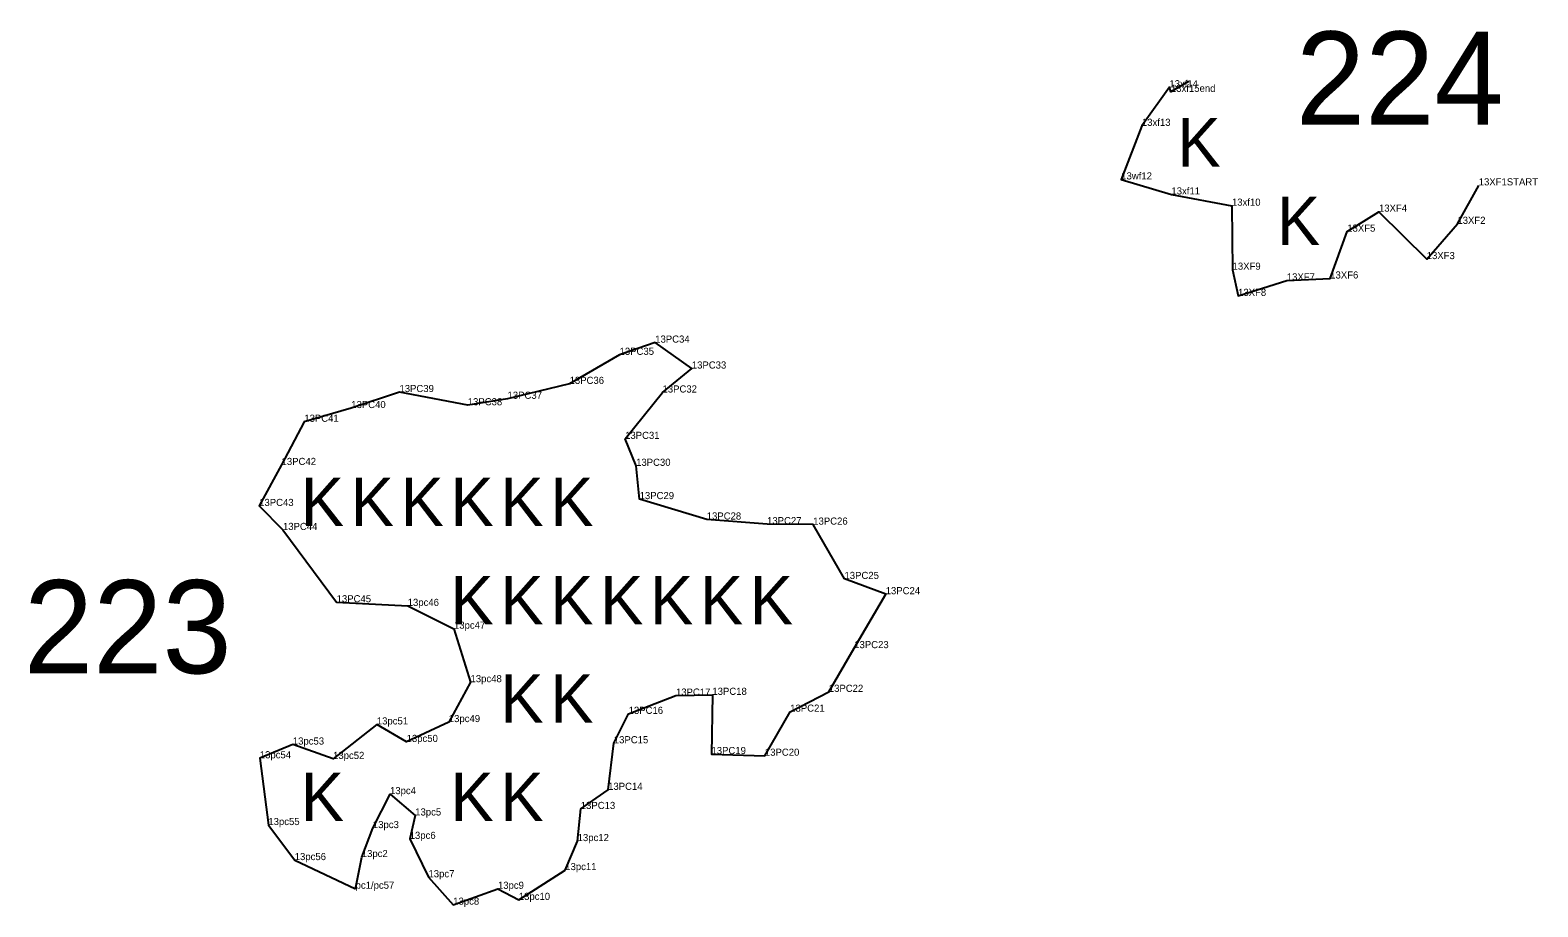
# Model space of a CAD drawing. Extents: x 2072529 to 2268812, y 436423 to 470008.
# Drawn here: x 2244834 to 2245892, y 448200 to 448816 of the extents above; entities that cross this region are included whole.
import ezdxf

# ---------------------------------------------------------------- set-up
doc = ezdxf.new("R2010")
doc.units = 0
for name, color, linetype in [('Old_Level_20', 7, 'Continuous'), ('Old_Level_52', 7, 'Continuous'), ('Old_Level_55', 7, 'Continuous'), ('Old_Level_60', 7, 'Continuous'), ('Old_Level_62', 7, 'Continuous')]:
    doc.layers.add(name, color=color, linetype=linetype)

msp = doc.modelspace()

# ---------------------------------------------------------------- linework, layer by layer
at = {"layer": 'Old_Level_20'}
for p, q in [((2245633.417, 448775.418), (2245633.417, 448775.418)), ((2245634.487, 448772.209), (2245634.487, 448772.209)), ((2245614.136, 448748.347), (2245614.136, 448748.347)), ((2245599.632, 448710.741), (2245599.632, 448710.741)), ((2245634.833, 448700.193), (2245634.833, 448700.193)), ((2245850.414, 448706.592), (2245850.414, 448706.592)), ((2245677.273, 448692.321), (2245677.273, 448692.321)), ((2245780.413, 448688.126), (2245780.413, 448688.126)), ((2245835.452, 448679.595), (2245835.452, 448679.595)), ((2245758.18, 448674.128), (2245758.18, 448674.128)), ((2245677.729, 448647.406), (2245677.729, 448647.406)), ((2245813.932, 448654.846), (2245813.932, 448654.846)), ((2245715.796, 448639.911), (2245715.796, 448639.911)), ((2245746.223, 448641.24), (2245746.223, 448641.24)), ((2245681.603, 448629.023), (2245681.603, 448629.023)), ((2245272.709, 448596.245), (2245272.709, 448596.245)), ((2245247.7, 448587.685), (2245247.7, 448587.685)), ((2245298.391, 448578.055), (2245298.391, 448578.055)), ((2245093.283, 448561.55), (2245093.283, 448561.55)), ((2245212.651, 448567.292), (2245212.651, 448567.292)), ((2245277.833, 448561.237), (2245277.833, 448561.237)), ((2245059.468, 448550.312), (2245059.468, 448550.312)), ((2245141.219, 448552.274), (2245141.219, 448552.274)), ((2245169.113, 448556.826), (2245169.113, 448556.826)), ((2245026.533, 448540.694), (2245026.533, 448540.694)), ((2245251.587, 448528.689), (2245251.587, 448528.689)), ((2245010.591, 448510.397), (2245010.591, 448510.397)), ((2245259.303, 448509.791), (2245259.303, 448509.791)), ((2244994.883, 448481.613), (2244994.883, 448481.613)), ((2245261.77, 448486.426), (2245261.77, 448486.426)), ((2245308.847, 448472.097), (2245308.847, 448472.097)), ((2245351.169, 448468.817), (2245351.169, 448468.817)), ((2245383.556, 448468.534), (2245383.556, 448468.534)), ((2245011.576, 448464.794), (2245011.576, 448464.794)), ((2245405.481, 448430.408), (2245405.481, 448430.408)), ((2245049.214, 448414.032), (2245049.214, 448414.032)), ((2245434.384, 448419.697), (2245434.384, 448419.697)), ((2245099.074, 448411.5), (2245099.074, 448411.5)), ((2245131.537, 448395.506), (2245131.537, 448395.506)), ((2245412.319, 448381.856), (2245412.319, 448381.856)), ((2245143.156, 448357.968), (2245143.156, 448357.968)), ((2245394.488, 448351.188), (2245394.488, 448351.188)), ((2245287.277, 448348.55), (2245287.277, 448348.55)), ((2245312.804, 448349.087), (2245312.804, 448349.087)), ((2245077.416, 448328.309), (2245077.416, 448328.309)), ((2245127.924, 448329.965), (2245127.924, 448329.965)), ((2245254.078, 448335.747), (2245254.078, 448335.747)), ((2245367.416, 448337.279), (2245367.416, 448337.279)), ((2245018.495, 448314.201), (2245018.495, 448314.201)), ((2245098.311, 448316.033), (2245098.311, 448316.033)), ((2245243.667, 448315.114), (2245243.667, 448315.114)), ((2245312.168, 448307.537), (2245312.168, 448307.537)), ((2244995.325, 448304.563), (2244995.325, 448304.563)), ((2245046.726, 448304.113), (2245046.726, 448304.113)), ((2245349.652, 448306.351), (2245349.652, 448306.351)), ((2245086.674, 448279.409), (2245086.674, 448279.409)), ((2245239.667, 448282.419), (2245239.667, 448282.419)), ((2245220.483, 448269.012), (2245220.483, 448269.012)), ((2245001.315, 448257.711), (2245001.315, 448257.711)), ((2245074.667, 448255.578), (2245074.667, 448255.578)), ((2245104.351, 448264.438), (2245104.351, 448264.438)), ((2245100.468, 448248.017), (2245100.468, 448248.017)), ((2245218.283, 448246.464), (2245218.283, 448246.464)), ((2245019.815, 448233.115), (2245019.815, 448233.115)), ((2245066.862, 448235.259), (2245066.862, 448235.259)), ((2245209.602, 448226.11), (2245209.602, 448226.11)), ((2245062.527, 448213.025), (2245062.527, 448213.025)), ((2245113.639, 448221.081), (2245113.639, 448221.081)), ((2245162.38, 448212.979), (2245162.38, 448212.979)), ((2245131.004, 448201.839), (2245131.004, 448201.839)), ((2245177.024, 448205.2), (2245177.024, 448205.2))]:
    msp.add_line(p, q, dxfattribs=at)
at = {"layer": 'Old_Level_52'}
msp.add_lwpolyline([(2245646.82, 448779.438), (2245634.487, 448772.209), (2245633.417, 448775.418), (2245614.136, 448748.347), (2245599.632, 448710.741), (2245634.833, 448700.193), (2245677.273, 448692.321), (2245677.729, 448647.406), (2245681.603, 448629.023), (2245715.796, 448639.911), (2245746.223, 448641.24), (2245758.18, 448674.128), (2245780.413, 448688.126), (2245813.932, 448654.846), (2245835.452, 448679.595), (2245850.414, 448706.592)], dxfattribs=at)
msp.add_lwpolyline([(2245062.527, 448213.025), (2245066.862, 448235.259), (2245074.667, 448255.578), (2245086.674, 448279.409), (2245104.351, 448264.438), (2245100.468, 448248.017), (2245113.639, 448221.081), (2245131.004, 448201.839), (2245162.38, 448212.979), (2245177.024, 448205.2), (2245209.602, 448226.11), (2245218.283, 448246.464), (2245220.483, 448269.012), (2245239.667, 448282.419), (2245243.667, 448315.114), (2245254.078, 448335.747), (2245287.277, 448348.55), (2245312.804, 448349.087), (2245312.168, 448307.537), (2245349.652, 448306.351), (2245367.416, 448337.279), (2245394.488, 448351.188), (2245412.319, 448381.856), (2245434.384, 448419.697), (2245405.481, 448430.408), (2245383.556, 448468.534), (2245351.169, 448468.817), (2245308.847, 448472.097), (2245261.77, 448486.426), (2245259.303, 448509.791), (2245251.587, 448528.689), (2245277.833, 448561.237), (2245298.391, 448578.055), (2245272.709, 448596.245), (2245247.7, 448587.685), (2245212.651, 448567.292), (2245169.113, 448556.826), (2245141.219, 448552.274), (2245093.283, 448561.55), (2245059.468, 448550.312), (2245026.533, 448540.694), (2245010.591, 448510.397), (2244994.883, 448481.613), (2245011.576, 448464.794), (2245049.214, 448414.032), (2245099.074, 448411.5), (2245131.537, 448395.506), (2245143.156, 448357.968), (2245127.924, 448329.965), (2245098.311, 448316.033), (2245077.416, 448328.309), (2245046.726, 448304.113), (2245018.495, 448314.201), (2244995.325, 448304.563), (2245001.315, 448257.711), (2245019.815, 448233.115)], close=True, dxfattribs=at)

# ---------------------------------------------------------------- texts
at = {"layer": 'Old_Level_55'}
for p in [(2245639.006, 448719.782), (2245708.886, 448664.684), (2245024.092, 448467.539), (2245059.092, 448467.539), (2245094.092, 448467.539), (2245129.092, 448467.539), (2245164.092, 448467.539), (2245199.092, 448467.539), (2245129.092, 448398.539), (2245164.092, 448398.539), (2245199.092, 448398.539), (2245234.092, 448398.539), (2245269.092, 448398.539), (2245304.092, 448398.539), (2245339.092, 448398.539), (2245164.092, 448329.539), (2245199.092, 448329.539), (2245024.092, 448260.539), (2245129.092, 448260.539), (2245164.092, 448260.539)]:
    msp.add_text('K', height=34, dxfattribs=at).set_placement(p)
at = {"layer": 'Old_Level_60'}
for s, p in [('13xf14', (2245633.417, 448775.418)), ('13xf15end', (2245634.487, 448772.209)), ('13xf13', (2245614.136, 448748.347)), ('13wf12', (2245599.632, 448710.741)), ('13XF1START', (2245850.414, 448706.592)), ('13xf11', (2245634.833, 448700.193)), ('13xf10', (2245677.273, 448692.321)), ('13XF4', (2245780.413, 448688.126)), ('13XF5', (2245758.18, 448674.128)), ('13XF2', (2245835.452, 448679.595)), ('13XF3', (2245813.932, 448654.846)), ('13XF9', (2245677.729, 448647.406)), ('13XF6', (2245746.223, 448641.24)), ('13XF7', (2245715.796, 448639.911)), ('13XF8', (2245681.603, 448629.023)), ('13PC35', (2245247.7, 448587.685)), ('13PC34', (2245272.709, 448596.245)), ('13PC33', (2245298.391, 448578.055)), ('13PC36', (2245212.651, 448567.292)), ('13PC39', (2245093.283, 448561.55)), ('13PC37', (2245169.113, 448556.826)), ('13PC32', (2245277.833, 448561.237)), ('13PC40', (2245059.468, 448550.312)), ('13PC38', (2245141.219, 448552.274)), ('13PC41', (2245026.533, 448540.694)), ('13PC31', (2245251.587, 448528.689)), ('13PC42', (2245010.591, 448510.397)), ('13PC30', (2245259.303, 448509.791)), ('13PC43', (2244994.883, 448481.613)), ('13PC29', (2245261.77, 448486.426)), ('13PC28', (2245308.847, 448472.097)), ('13PC44', (2245011.576, 448464.794)), ('13PC27', (2245351.169, 448468.817)), ('13PC26', (2245383.556, 448468.534)), ('13PC25', (2245405.481, 448430.408)), ('13PC24', (2245434.384, 448419.697)), ('13PC45', (2245049.214, 448414.032)), ('13pc46', (2245099.074, 448411.5)), ('13pc47', (2245131.537, 448395.506)), ('13PC23', (2245412.319, 448381.856)), ('13pc48', (2245143.156, 448357.968)), ('13PC17', (2245287.277, 448348.55)), ('13PC18', (2245312.804, 448349.087)), ('13PC22', (2245394.488, 448351.188)), ('13PC16', (2245254.078, 448335.747)), ('13PC21', (2245367.416, 448337.279)), ('13pc51', (2245077.416, 448328.309)), ('13pc49', (2245127.924, 448329.965)), ('13pc53', (2245018.495, 448314.201)), ('13pc50', (2245098.311, 448316.033)), ('13PC15', (2245243.667, 448315.114)), ('13pc54', (2244995.325, 448304.563)), ('13pc52', (2245046.726, 448304.113)), ('13PC19', (2245312.168, 448307.537)), ('13PC20', (2245349.652, 448306.351)), ('13PC14', (2245239.667, 448282.419)), ('13pc4', (2245086.674, 448279.409)), ('13pc5', (2245104.351, 448264.438)), ('13PC13', (2245220.483, 448269.012)), ('13pc55', (2245001.315, 448257.711)), ('13pc3', (2245074.667, 448255.578)), ('13pc6', (2245100.468, 448248.017)), ('13pc12', (2245218.283, 448246.464)), ('13pc56', (2245019.815, 448233.115)), ('13pc2', (2245066.862, 448235.259)), ('13pc7', (2245113.639, 448221.081)), ('13pc11', (2245209.602, 448226.11)), ('pc1/pc57', (2245062.527, 448213.025)), ('13pc9', (2245162.38, 448212.979)), ('13pc8', (2245131.004, 448201.839)), ('13pc10', (2245177.024, 448205.2))]:
    msp.add_text(s, height=5, dxfattribs=at).set_placement(p)
at = {"layer": 'Old_Level_62'}
for s, p in [('224', (2245722.143, 448749.207)), ('223', (2244829.83, 448364.226))]:
    msp.add_text(s, height=65.34, dxfattribs=at).set_placement(p)

doc.saveas('drawing.dxf')
